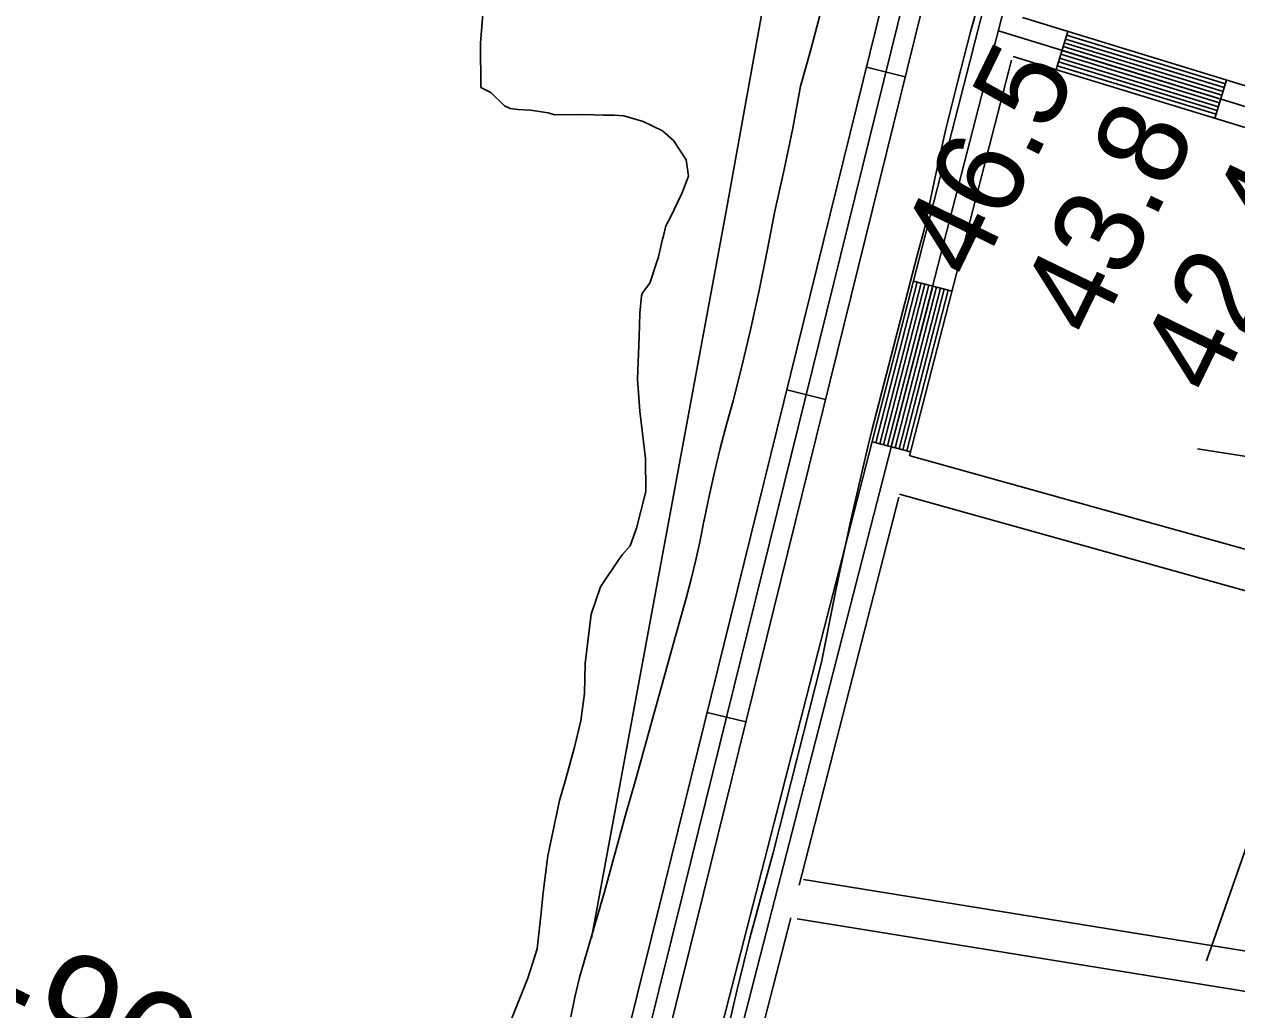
# Model space of a CAD drawing. Extents: x 3180038 to 3217926, y 922069 to 947485.
# Drawn here: x 3188255 to 3189168, y 937918 to 938660 of the extents above; entities that cross this region are included whole.
import ezdxf

# ---------------------------------------------------------------- set-up
doc = ezdxf.new("R2010")
doc.units = 0
for name, color, linetype in [('V-LEVE-TOET', 7, 'Continuous'), ('V-RIVR-RANG', 7, 'Continuous'), ('V-RIVR-RANG-IDEN', 7, 'Continuous'), ('V-ROAD-CNTR', 7, 'Continuous'), ('V-RRAP-FSHR', 7, 'Continuous'), ('V-SITE-VEGE', 7, 'Continuous'), ('V-TOPO-SHOR', 7, 'Continuous')]:
    doc.layers.add(name, color=color, linetype=linetype)

msp = doc.modelspace()

# ---------------------------------------------------------------- linework, layer by layer
at = {"layer": 'V-LEVE-TOET'}
for points in [[(3188855.17, 938179.81), (3188855.17, 938179.81), (3188865.98, 938233.95), (3188877.6, 938287.92), (3188890.03, 938341.73), (3188892.98, 938354), (3188892.98, 938354), (3188927.17, 938485.79), (3188932.36, 938505.05), (3188932.36, 938505.05), (3188940.15, 938542.5), (3188948.59, 938579.81), (3188957.68, 938616.96), (3188967.42, 938653.96), (3188973.14, 938674.56)], [(3188853.94, 938666.39), (3188846.8, 938639.71), (3188839.38, 938613.12), (3188839.38, 938613.12), (3188833.63, 938581.67), (3188827.16, 938550.37), (3188819.97, 938519.22), (3188819.97, 938519.22), (3188814.43, 938489.3), (3188808.38, 938459.47), (3188801.81, 938429.75), (3188794.74, 938400.16), (3188788.63, 938376.3), (3188788.63, 938376.3), (3188783.67, 938358.52), (3188779.02, 938340.66), (3188774.67, 938322.73), (3188770.63, 938304.72), (3188766.9, 938286.65), (3188766.73, 938285.78), (3188766.73, 938285.78), (3188763.78, 938271.23), (3188760.57, 938256.72), (3188757.11, 938242.28), (3188753.4, 938227.9), (3188749.44, 938213.59), (3188745.24, 938199.34), (3188744.63, 938197.37), (3188744.72, 938197.7), (3188714.9, 938090.08), (3188707.35, 938063.96), (3188707.35, 938063.96), (3188691.87, 938006.99), (3188675.41, 937950.3), (3188673.07, 937942.53), (3188673.07, 937942.53), (3188669.64, 937927.69), (3188666.48, 937912.8)], [(3188782.36, 937893.62), (3188791.63, 937933.46), (3188801.59, 937973.15), (3188812.24, 938012.65), (3188818.94, 938036.21), (3188818.94, 938036.21), (3188855.17, 938179.81)]]:
    msp.add_lwpolyline(points, dxfattribs=at)
at = {"layer": 'V-ROAD-CNTR'}
for p, q in [((3189040.47, 938654.41), (3189031.69, 938625.73)), ((3188889.04, 938627.41), (3188918.16, 938620.22)), ((3189159.99, 938617.81), (3189151.21, 938589.13)), ((3188953.41, 938459.05), (3188924.36, 938466.52)), ((3188829.12, 938384.7), (3188858.24, 938377.51)), ((3188922.26, 938337.99), (3188893.21, 938345.47)), ((3188769.2, 938141.98), (3188798.32, 938134.79))]:
    msp.add_line(p, q, dxfattribs=at)
for points in [[(3189107.09, 939116.49), (3188605.48, 937167.09)], [(3188389.9, 936717.67), (3188473.19, 936857.88), (3188474.4, 936860.63), (3188478.62, 936870.39), (3188482.71, 936880.41), (3188486.54, 936890.41), (3188490.24, 936900.4), (3188493.8, 936910.58), (3188497.15, 936920.73), (3188500.36, 936931.02), (3188503.31, 936941.35), (3188506.12, 936951.61), (3188508.79, 936962.05), (3188511.21, 936972.55), (3188513.49, 936982.96), (3188515.61, 936993.49), (3188517.38, 937003.49), (3188766.46, 938005.74), (3189036.44, 939099.34)], [(3189087.59, 939100.89), (3188969.13, 938640.5)], [(3188502.7, 937006.61), (3188751.9, 938009.34), (3189019.89, 939094.9)], [(3188328.32, 936672.75), (3188446.47, 936871.64), (3188446.91, 936872.63), (3188450.96, 936882.02), (3188454.82, 936891.45), (3188458.47, 936900.98), (3188462.01, 936910.55), (3188465.39, 936920.24), (3188468.59, 936929.9), (3188471.61, 936939.6), (3188474.42, 936949.44), (3188477.12, 936959.29), (3188479.64, 936969.14), (3188481.94, 936979.13), (3188484.13, 936989.12), (3188486.13, 936999.06), (3188488.02, 937009.73), (3188737.34, 938012.95), (3188996.26, 939061.76)], [(3189006.37, 938664.86), (3189373.82, 938552.33)], [(3188988.27, 938654.71), (3189367.69, 938538.52)], [(3189039.59, 938651.54), (3189159.12, 938614.94)], [(3188969.06, 938640.23), (3188590.96, 937170.82)], [(3189036.08, 938640.07), (3189155.6, 938603.47)], [(3189036.96, 938642.94), (3189156.48, 938606.34)], [(3189037.84, 938645.81), (3189157.36, 938609.21)], [(3189038.71, 938648.68), (3189158.24, 938612.08)], [(3188998.11, 938632.76), (3188921.5, 938335.02)], [(3188999.36, 938635.63), (3189361.57, 938524.71)], [(3189033.44, 938631.46), (3189152.97, 938594.86)], [(3189034.32, 938634.33), (3189153.84, 938597.73)], [(3189035.2, 938637.2), (3189154.72, 938600.6)], [(3189032.57, 938628.6), (3189152.09, 938592)], [(3188927.26, 938465.77), (3188896.12, 938344.72)], [(3188930.17, 938465.03), (3188899.02, 938343.97)], [(3188933.07, 938464.28), (3188901.93, 938343.22)], [(3188935.98, 938463.53), (3188904.83, 938342.48)], [(3188938.89, 938462.78), (3188907.74, 938341.73)], [(3188941.79, 938462.04), (3188910.64, 938340.98)], [(3188944.7, 938461.29), (3188913.55, 938340.23)], [(3188947.6, 938460.54), (3188916.45, 938339.48)], [(3188950.51, 938459.79), (3188919.36, 938338.74)], [(3188921.91, 938335.13), (3189358.47, 938213.29)], [(3188913.51, 938303.96), (3188838.36, 938011.91)], [(3188914, 938306.19), (3189350.41, 938184.4)], [(3188841.57, 938016.13), (3189270.77, 937946.72)], [(3188832.05, 937987.41), (3188687.13, 937424.2)], [(3188836.78, 937986.51), (3189256.74, 937918.6)]]:
    msp.add_lwpolyline(points, dxfattribs=at)
at = {"layer": 'V-RRAP-FSHR'}
msp.add_spline([(3188909.67, 936835.56), (3188947.17, 936904.9), (3189148.2, 937330.34), (3189156.65, 937362.67), (3189315.07, 937655.25), (3189456.11, 937980.67), (3189785.8, 938633.8), (3189989.58, 939082.49), (3190086.54, 939246.28), (3190202.2, 939544.14), (3190260.41, 939640.92), (3190317.47, 939690.4), (3190371.63, 939771.98), (3190383.24, 939818.37), (3190378.32, 939877.04), (3190456.71, 940024.39), (3190526.89, 940196.44), (3190631.99, 940397.77), (3190706.57, 940575.74), (3190844.1, 940852.1), (3190870.74, 940905.55), (3190891.62, 940984.86), (3190926.08, 941035.42), (3191101.29, 941369.43), (3191117.19, 941389.32)], degree=3, dxfattribs=at)
at = {"layer": 'V-SITE-VEGE'}
for p, q in [((3188600.46, 938667.48), (3188598.55, 938645.59)), ((3188598.55, 938645.59), (3188598.96, 938612.07)), ((3188598.96, 938612.07), (3188606.3, 938608.52)), ((3188606.3, 938608.52), (3188616.62, 938598.45)), ((3188616.62, 938598.45), (3188621.02, 938596.31)), ((3188621.02, 938596.31), (3188626.86, 938595.66)), ((3188626.86, 938595.66), (3188636.34, 938595.05)), ((3188636.34, 938595.05), (3188649.49, 938593.02)), ((3188649.49, 938593.02), (3188654.6, 938591.63)), ((3188654.6, 938591.63), (3188676.47, 938591.9)), ((3188676.47, 938591.9), (3188691.05, 938591.36)), ((3188691.05, 938591.36), (3188699.06, 938591.46)), ((3188699.06, 938591.46), (3188706.36, 938590.82)), ((3188706.36, 938590.82), (3188720.98, 938586.63)), ((3188720.98, 938586.63), (3188735.65, 938579.52)), ((3188735.65, 938579.52), (3188743.75, 938572.34)), ((3188743.75, 938572.34), (3188753.41, 938557.88)), ((3188753.41, 938557.88), (3188755.02, 938545.51)), ((3188755.02, 938545.51), (3188750.08, 938532.33)), ((3188750.08, 938532.33), (3188741.56, 938514.74)), ((3188741.56, 938514.74), (3188738, 938508.13)), ((3188738, 938508.13), (3188736.62, 938501.56)), ((3188735.22, 938497.17), (3188732.46, 938484.75)), ((3188736.62, 938501.56), (3188735.22, 938497.17)), ((3188732.46, 938484.75), (3188726.14, 938464.99)), ((3188720.41, 938457.63), (3188719.7, 938455.44)), ((3188726.14, 938464.99), (3188720.41, 938457.63)), ((3188719.7, 938455.44), (3188718.41, 938442.3)), ((3188718.41, 938442.3), (3188717.9, 938424.8)), ((3188717.9, 938424.8), (3188716.84, 938392.73)), ((3188716.84, 938392.73), (3188718.6, 938368.7)), ((3188718.6, 938368.7), (3188722.69, 938333.04)), ((3188722.69, 938333.04), (3188722.99, 938308.27)), ((3188722.99, 938308.27), (3188716.05, 938280.49)), ((3188716.05, 938280.49), (3188711.11, 938267.31)), ((3188711.11, 938267.31), (3188705.37, 938260.68)), ((3188703.22, 938257.73), (3188688.91, 938236.42)), ((3188705.37, 938260.68), (3188703.22, 938257.73)), ((3188688.91, 938236.42), (3188681.87, 938215.93)), ((3188681.87, 938215.93), (3188677.24, 938178.71)), ((3188677.24, 938178.71), (3188676.79, 938156.11)), ((3188676.79, 938156.11), (3188674.13, 938135.67)), ((3188674.13, 938135.67), (3188669.27, 938115.93)), ((3188669.27, 938115.93), (3188662.31, 938090.34)), ((3188662.31, 938090.34), (3188658.11, 938075.71)), ((3188658.11, 938075.71), (3188649.16, 938034.06)), ((3188649.16, 938034.06), (3188645.86, 938006.33)), ((3188645.86, 938006.33), (3188643.89, 937988.81)), ((3188643.89, 937988.81), (3188641.29, 937964)), ((3188641.29, 937964), (3188634.27, 937942.05)), ((3188634.27, 937942.05), (3188620.13, 937906.9))]:
    msp.add_line(p, q, dxfattribs=at)
at = {"layer": 'V-TOPO-SHOR'}
for points in [[(3188682.16, 937972.02), (3188783.5, 938519.24), (3188820.66, 938725.3), (3188827.41, 938782.72), (3188819.26, 938804.58)], [(3189144.94, 937955.13), (3189239.52, 938225.36), (3189269.92, 938282.79), (3189307.08, 938316.57), (3189367.88, 938340.21), (3189415.17, 938340.21), (3189459.09, 938340.21), (3189479.36, 938346.97), (3189499.62, 938380.75), (3189513.14, 938441.55), (3189523.27, 938482.09), (3189553.67, 938526), (3189590.83, 938559.78), (3189624.61, 938576.67), (3189665.14, 938593.56), (3189682.41, 938593.39)], [(3189489.81, 938230.38), (3189428.69, 938265.9), (3189361.13, 938292.92), (3189290.19, 938316.57), (3189138.18, 938340.21)]]:
    msp.add_lwpolyline(points, dxfattribs=at)

# ---------------------------------------------------------------- texts
at = {"layer": 'V-RIVR-RANG'}
for s, p in [('46.5', (3188971.59, 938465.06)), ('43.8', (3189061.65, 938421.58)), ('42.4', (3189151.7, 938378.1))]:
    msp.add_text(s, height=67, rotation=64.08833, dxfattribs=at).set_placement(p)
at = {"layer": 'V-RIVR-RANG-IDEN'}
msp.add_text('D-90', height=83, rotation=334.22836, dxfattribs=at).set_placement((3188142.72, 937944.74))

doc.saveas('drawing.dxf')
